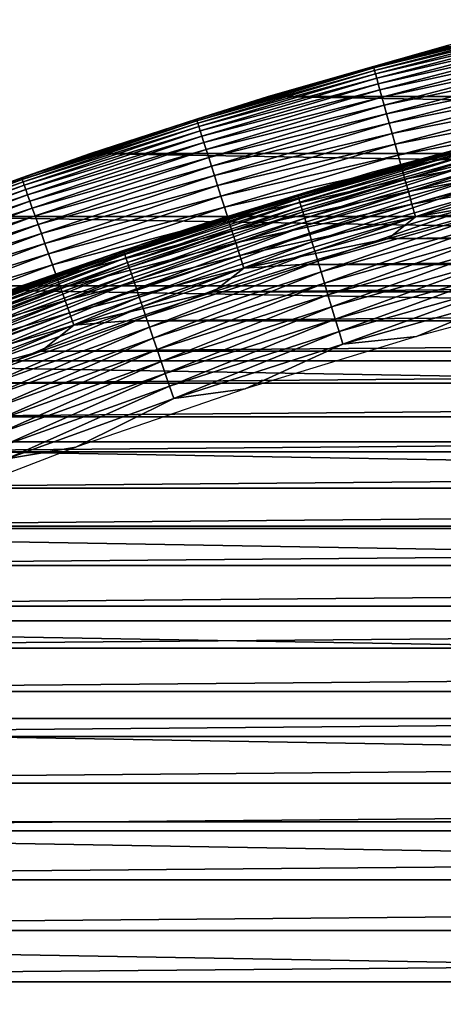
# Model space of a CAD drawing. Header units: millimetres. Extents: x -161 to 161, y -94 to 1149.
# Tile 533 of 656: x 64.36 to 66.85, y -32.49 to -26.71. Entities that reach past the tile are written whole.
import ezdxf

# ---------------------------------------------------------------- set-up
doc = ezdxf.new("R2010")
doc.units = ezdxf.units.MM
doc.header["$LTSCALE"] = 81.481481
for name, color, linetype in [('425', 7, 'CONTINUOUS'), ('426', 7, 'CONTINUOUS'), ('427', 7, 'CONTINUOUS'), ('429', 7, 'CONTINUOUS'), ('430', 7, 'CONTINUOUS')]:
    doc.layers.add(name, color=color, linetype=linetype)

msp = doc.modelspace()

# ---------------------------------------------------------------- linework, layer by layer
at = {"layer": '425', "linetype": 'CONTINUOUS'}
for points in [[(67.0416, -27.848, -46.2096), (66.5236, -27.9916, -46.2096), (82.9584, -27.848, -46.2096), (67.0416, -27.848, -46.2096)], [(82.9584, -27.848, -46.2096), (66.5236, -27.9916, -46.2096), (83.4764, -27.9916, -46.2096), (82.9584, -27.848, -46.2096)], [(66.5236, -27.9916, -46.2096), (66.0083, -28.1442, -46.2096), (83.4764, -27.9916, -46.2096), (66.5236, -27.9916, -46.2096)], [(83.4764, -27.9916, -46.2096), (66.0083, -28.1442, -46.2096), (83.9917, -28.1442, -46.2096), (83.4764, -27.9916, -46.2096)], [(66.0083, -28.1442, -46.2096), (65.4962, -28.3056, -46.2096), (83.9917, -28.1442, -46.2096), (66.0083, -28.1442, -46.2096)], [(83.9917, -28.1442, -46.2096), (65.4962, -28.3056, -46.2096), (84.5038, -28.3056, -46.2096), (83.9917, -28.1442, -46.2096)], [(65.4962, -28.3056, -46.2096), (64.9877, -28.4757, -46.2096), (84.5038, -28.3056, -46.2096), (65.4962, -28.3056, -46.2096)], [(84.5038, -28.3056, -46.2096), (64.9877, -28.4757, -46.2096), (85.0123, -28.4757, -46.2096), (84.5038, -28.3056, -46.2096)], [(64.9877, -28.4757, -46.2096), (64.4831, -28.6544, -46.2096), (85.0123, -28.4757, -46.2096), (64.9877, -28.4757, -46.2096)], [(85.0123, -28.4757, -46.2096), (64.4831, -28.6544, -46.2096), (85.517, -28.6544, -46.2096), (85.0123, -28.4757, -46.2096)], [(64.4831, -28.6544, -46.2096), (63.981, -28.8422, -46.2096), (85.517, -28.6544, -46.2096), (64.4831, -28.6544, -46.2096)], [(85.517, -28.6544, -46.2096), (63.981, -28.8422, -46.2096), (86.0191, -28.8422, -46.2096), (85.517, -28.6544, -46.2096)], [(63.981, -28.8422, -46.2096), (63.4815, -29.039, -46.2096), (86.0191, -28.8422, -46.2096), (63.981, -28.8422, -46.2096)], [(86.0191, -28.8422, -46.2096), (63.4815, -29.039, -46.2096), (86.5186, -29.0391, -46.2096), (86.0191, -28.8422, -46.2096)], [(63.4815, -29.039, -46.2096), (62.985, -29.2447, -46.2096), (86.5186, -29.0391, -46.2096), (63.4815, -29.039, -46.2096)], [(86.5186, -29.0391, -46.2096), (62.985, -29.2447, -46.2096), (87.015, -29.2447, -46.2096), (86.5186, -29.0391, -46.2096)], [(62.985, -29.2447, -46.2096), (62.4921, -29.4591, -46.2096), (87.015, -29.2447, -46.2096), (62.985, -29.2447, -46.2096)], [(87.015, -29.2447, -46.2096), (62.4921, -29.4591, -46.2096), (87.5079, -29.4591, -46.2096), (87.015, -29.2447, -46.2096)], [(62.4921, -29.4591, -46.2096), (62.0031, -29.6819, -46.2096), (87.5079, -29.4591, -46.2096), (62.4921, -29.4591, -46.2096)], [(87.5079, -29.4591, -46.2096), (62.0031, -29.6819, -46.2096), (87.9969, -29.6819, -46.2096), (87.5079, -29.4591, -46.2096)], [(62.0031, -29.6819, -46.2096), (61.5185, -29.9129, -46.2096), (87.9969, -29.6819, -46.2096), (62.0031, -29.6819, -46.2096)], [(87.9969, -29.6819, -46.2096), (61.5185, -29.9129, -46.2096), (88.4815, -29.913, -46.2096), (87.9969, -29.6819, -46.2096)], [(61.5185, -29.9129, -46.2096), (61.0388, -30.1521, -46.2096), (88.4815, -29.913, -46.2096), (61.5185, -29.9129, -46.2096)], [(88.4815, -29.913, -46.2096), (61.0388, -30.1521, -46.2096), (88.9612, -30.1521, -46.2096), (88.4815, -29.913, -46.2096)], [(61.0388, -30.1521, -46.2096), (60.5639, -30.3993, -46.2096), (88.9612, -30.1521, -46.2096), (61.0388, -30.1521, -46.2096)], [(88.9612, -30.1521, -46.2096), (60.5639, -30.3993, -46.2096), (89.4361, -30.3993, -46.2096), (88.9612, -30.1521, -46.2096)], [(60.5639, -30.3993, -46.2096), (60.0927, -30.6552, -46.2096), (89.4361, -30.3993, -46.2096), (60.5639, -30.3993, -46.2096)], [(89.4361, -30.3993, -46.2096), (60.0927, -30.6552, -46.2096), (89.9073, -30.6552, -46.2096), (89.4361, -30.3993, -46.2096)], [(60.0927, -30.6552, -46.2096), (59.6254, -30.9197, -46.2096), (89.9073, -30.6552, -46.2096), (60.0927, -30.6552, -46.2096)], [(89.9073, -30.6552, -46.2096), (59.6254, -30.9197, -46.2096), (90.3746, -30.9197, -46.2096), (89.9073, -30.6552, -46.2096)], [(59.6254, -30.9197, -46.2096), (59.1624, -31.1925, -46.2096), (90.3746, -30.9197, -46.2096), (59.6254, -30.9197, -46.2096)], [(90.3746, -30.9197, -46.2096), (59.1624, -31.1925, -46.2096), (90.8377, -31.1925, -46.2096), (90.3746, -30.9197, -46.2096)], [(59.1624, -31.1925, -46.2096), (58.704, -31.4734, -46.2096), (90.8377, -31.1925, -46.2096), (59.1624, -31.1925, -46.2096)], [(90.8377, -31.1925, -46.2096), (58.704, -31.4734, -46.2096), (91.296, -31.4734, -46.2096), (90.8377, -31.1925, -46.2096)], [(58.704, -31.4734, -46.2096), (58.2509, -31.762, -46.2096), (91.296, -31.4734, -46.2096), (58.704, -31.4734, -46.2096)], [(91.296, -31.4734, -46.2096), (58.2509, -31.762, -46.2096), (91.7491, -31.762, -46.2096), (91.296, -31.4734, -46.2096)], [(58.2509, -31.762, -46.2096), (57.8033, -32.0582, -46.2096), (91.7491, -31.762, -46.2096), (58.2509, -31.762, -46.2096)], [(91.7491, -31.762, -46.2096), (57.8033, -32.0582, -46.2096), (92.1967, -32.0582, -46.2096), (91.7491, -31.762, -46.2096)], [(57.8033, -32.0582, -46.2096), (57.3616, -32.3617, -46.2096), (92.1967, -32.0582, -46.2096), (57.8033, -32.0582, -46.2096)], [(92.1967, -32.0582, -46.2096), (57.3616, -32.3617, -46.2096), (92.6384, -32.3617, -46.2096), (92.1967, -32.0582, -46.2096)], [(57.3616, -32.3617, -46.2096), (56.9258, -32.6727, -46.2096), (92.6384, -32.3617, -46.2096), (57.3616, -32.3617, -46.2096)], [(92.6384, -32.3617, -46.2096), (56.9258, -32.6727, -46.2096), (93.0743, -32.6727, -46.2096), (92.6384, -32.3617, -46.2096)]]:
    msp.add_3dface(points, dxfattribs=at)
at = {"layer": '426', "linetype": 'CONTINUOUS'}
for points in [[(66.8705, -26.8585, -66.2096), (84.1838, -27.1572, -66.2096), (65.8162, -27.1572, -66.2096), (66.8705, -26.8585, -66.2096)], [(65.8162, -27.1572, -66.2096), (85.227, -27.4923, -66.2096), (64.773, -27.4923, -66.2096), (65.8162, -27.1572, -66.2096)], [(84.1838, -27.1572, -66.2096), (85.227, -27.4923, -66.2096), (65.8162, -27.1572, -66.2096), (84.1838, -27.1572, -66.2096)], [(64.773, -27.4923, -66.2096), (86.2591, -27.8634, -66.2096), (63.7409, -27.8634, -66.2096), (64.773, -27.4923, -66.2096)], [(85.227, -27.4923, -66.2096), (86.2591, -27.8634, -66.2096), (64.773, -27.4923, -66.2096), (85.227, -27.4923, -66.2096)], [(63.7409, -27.8634, -66.2096), (87.2765, -28.2695, -66.2096), (62.7235, -28.2695, -66.2096), (63.7409, -27.8634, -66.2096)], [(86.2591, -27.8634, -66.2096), (87.2765, -28.2695, -66.2096), (63.7409, -27.8634, -66.2096), (86.2591, -27.8634, -66.2096)], [(62.7235, -28.2695, -66.2096), (88.2797, -28.7107, -66.2096), (61.7203, -28.7107, -66.2096), (62.7235, -28.2695, -66.2096)], [(87.2765, -28.2695, -66.2096), (88.2797, -28.7107, -66.2096), (62.7235, -28.2695, -66.2096), (87.2765, -28.2695, -66.2096)], [(61.7203, -28.7107, -66.2096), (89.2679, -29.1865, -66.2096), (60.7321, -29.1865, -66.2096), (61.7203, -28.7107, -66.2096)], [(88.2797, -28.7107, -66.2096), (89.2679, -29.1865, -66.2096), (61.7203, -28.7107, -66.2096), (88.2797, -28.7107, -66.2096)], [(60.7321, -29.1865, -66.2096), (90.2377, -29.6955, -66.2096), (59.7623, -29.6955, -66.2096), (60.7321, -29.1865, -66.2096)], [(89.2679, -29.1865, -66.2096), (90.2377, -29.6955, -66.2096), (60.7321, -29.1865, -66.2096), (89.2679, -29.1865, -66.2096)], [(59.7623, -29.6955, -66.2096), (91.1902, -30.2382, -66.2096), (58.8098, -30.2382, -66.2096), (59.7623, -29.6955, -66.2096)], [(90.2377, -29.6955, -66.2096), (91.1902, -30.2382, -66.2096), (59.7623, -29.6955, -66.2096), (90.2377, -29.6955, -66.2096)], [(58.8098, -30.2382, -66.2096), (92.1238, -30.8136, -66.2096), (57.8762, -30.8136, -66.2096), (58.8098, -30.2382, -66.2096)], [(91.1902, -30.2382, -66.2096), (92.1238, -30.8136, -66.2096), (58.8098, -30.2382, -66.2096), (91.1902, -30.2382, -66.2096)], [(57.8762, -30.8136, -66.2096), (93.0357, -31.42, -66.2096), (56.9643, -31.42, -66.2096), (57.8762, -30.8136, -66.2096)], [(92.1238, -30.8136, -66.2096), (93.0357, -31.42, -66.2096), (57.8762, -30.8136, -66.2096), (92.1238, -30.8136, -66.2096)], [(56.9643, -31.42, -66.2096), (93.9272, -32.0584, -66.2096), (56.0728, -32.0584, -66.2096), (56.9643, -31.42, -66.2096)], [(93.0357, -31.42, -66.2096), (93.9272, -32.0584, -66.2096), (56.9643, -31.42, -66.2096), (93.0357, -31.42, -66.2096)], [(56.0728, -32.0584, -66.2096), (94.7961, -32.7271, -66.2096), (55.2039, -32.7271, -66.2096), (56.0728, -32.0584, -66.2096)], [(93.9272, -32.0584, -66.2096), (94.7961, -32.7271, -66.2096), (56.0728, -32.0584, -66.2096), (93.9272, -32.0584, -66.2096)]]:
    msp.add_3dface(points, dxfattribs=at)
at = {"layer": '427', "linetype": 'CONTINUOUS'}
for points in [[(66.8705, -26.8585, -66.2096), (65.8162, -27.1572, -66.2096), (66.8708, -26.8583, -47.2096), (66.8705, -26.8585, -66.2096)], [(66.8708, -26.8583, -47.2096), (65.8162, -27.1572, -66.2096), (65.8162, -27.1572, -47.2096), (66.8708, -26.8583, -47.2096)], [(65.8162, -27.1572, -47.2096), (64.773, -27.4923, -66.2096), (64.7727, -27.4923, -47.2096), (65.8162, -27.1572, -47.2096)], [(65.8162, -27.1572, -66.2096), (64.773, -27.4923, -66.2096), (65.8162, -27.1572, -47.2096), (65.8162, -27.1572, -66.2096)], [(64.773, -27.4923, -66.2096), (63.7409, -27.8634, -66.2096), (64.7727, -27.4923, -47.2096), (64.773, -27.4923, -66.2096)], [(64.7727, -27.4923, -47.2096), (63.7409, -27.8634, -66.2096), (63.7413, -27.8632, -47.2096), (64.7727, -27.4923, -47.2096)]]:
    msp.add_3dface(points, dxfattribs=at)
at = {"layer": '429', "linetype": 'CONTINUOUS'}
for points in [[(66.8708, -26.8583, -47.2096), (66.4348, -26.9802, -47.1325), (67.4834, -26.7056, -47.1325), (66.8708, -26.8583, -47.2096)], [(66.4348, -26.9802, -47.1325), (67.4856, -26.7145, -47.0544), (67.4834, -26.7056, -47.1325), (66.4348, -26.9802, -47.1325)], [(66.4372, -26.989, -47.0544), (67.4856, -26.7145, -47.0544), (66.4348, -26.9802, -47.1325), (66.4372, -26.989, -47.0544)], [(66.4372, -26.989, -47.0544), (67.4892, -26.7293, -46.9773), (67.4856, -26.7145, -47.0544), (66.4372, -26.989, -47.0544)], [(66.4413, -27.0037, -46.9773), (67.4892, -26.7293, -46.9773), (66.4372, -26.989, -47.0544), (66.4413, -27.0037, -46.9773)], [(66.4413, -27.0037, -46.9773), (67.4942, -26.7499, -46.9017), (67.4892, -26.7293, -46.9773), (66.4413, -27.0037, -46.9773)], [(66.4471, -27.0242, -46.9017), (67.4942, -26.7499, -46.9017), (66.4413, -27.0037, -46.9773), (66.4471, -27.0242, -46.9017)], [(66.4471, -27.0242, -46.9017), (67.5007, -26.7763, -46.8279), (67.4942, -26.7499, -46.9017), (66.4471, -27.0242, -46.9017)], [(66.4544, -27.0503, -46.8279), (67.5007, -26.7763, -46.8279), (66.4471, -27.0242, -46.9017), (66.4544, -27.0503, -46.8279)], [(66.4544, -27.0503, -46.8279), (67.5084, -26.8082, -46.7565), (67.5007, -26.7763, -46.8279), (66.4544, -27.0503, -46.8279)], [(66.4632, -27.0819, -46.7565), (67.5084, -26.8082, -46.7565), (66.4544, -27.0503, -46.8279), (66.4632, -27.0819, -46.7565)], [(66.4632, -27.0819, -46.7565), (67.5175, -26.8454, -46.6879), (67.5084, -26.8082, -46.7565), (66.4632, -27.0819, -46.7565)], [(66.4736, -27.1188, -46.6879), (67.5175, -26.8454, -46.6879), (66.4632, -27.0819, -46.7565), (66.4736, -27.1188, -46.6879)], [(66.4736, -27.1188, -46.6879), (67.5278, -26.8878, -46.6225), (67.5175, -26.8454, -46.6879), (66.4736, -27.1188, -46.6879)], [(66.8708, -26.8583, -47.2096), (65.8162, -27.1572, -47.2096), (66.4348, -26.9802, -47.1325), (66.8708, -26.8583, -47.2096)], [(66.4853, -27.1608, -46.6225), (67.5278, -26.8878, -46.6225), (66.4736, -27.1188, -46.6879), (66.4853, -27.1608, -46.6225)], [(66.4853, -27.1608, -46.6225), (67.5393, -26.935, -46.5607), (67.5278, -26.8878, -46.6225), (66.4853, -27.1608, -46.6225)], [(66.4985, -27.2076, -46.5607), (67.5393, -26.935, -46.5607), (66.4853, -27.1608, -46.6225), (66.4985, -27.2076, -46.5607)], [(66.4985, -27.2076, -46.5607), (67.552, -26.9868, -46.5029), (67.5393, -26.935, -46.5607), (66.4985, -27.2076, -46.5607)], [(65.8162, -27.1572, -47.2096), (65.3961, -27.2905, -47.1325), (66.4348, -26.9802, -47.1325), (65.8162, -27.1572, -47.2096)], [(65.3961, -27.2905, -47.1325), (66.4372, -26.989, -47.0544), (66.4348, -26.9802, -47.1325), (65.3961, -27.2905, -47.1325)], [(65.3988, -27.2992, -47.0544), (66.4372, -26.989, -47.0544), (65.3961, -27.2905, -47.1325), (65.3988, -27.2992, -47.0544)], [(65.3988, -27.2992, -47.0544), (66.4413, -27.0037, -46.9773), (66.4372, -26.989, -47.0544), (65.3988, -27.2992, -47.0544)], [(65.4034, -27.3137, -46.9773), (66.4413, -27.0037, -46.9773), (65.3988, -27.2992, -47.0544), (65.4034, -27.3137, -46.9773)], [(65.4034, -27.3137, -46.9773), (66.4471, -27.0242, -46.9017), (66.4413, -27.0037, -46.9773), (65.4034, -27.3137, -46.9773)], [(65.4099, -27.334, -46.9017), (66.4471, -27.0242, -46.9017), (65.4034, -27.3137, -46.9773), (65.4099, -27.334, -46.9017)], [(65.4099, -27.334, -46.9017), (66.4544, -27.0503, -46.8279), (66.4471, -27.0242, -46.9017), (65.4099, -27.334, -46.9017)], [(66.5128, -27.2589, -46.5029), (67.552, -26.9868, -46.5029), (66.4985, -27.2076, -46.5607), (66.5128, -27.2589, -46.5029)], [(66.5128, -27.2589, -46.5029), (67.5656, -27.0429, -46.4496), (67.552, -26.9868, -46.5029), (66.5128, -27.2589, -46.5029)], [(65.4181, -27.3598, -46.8279), (66.4544, -27.0503, -46.8279), (65.4099, -27.334, -46.9017), (65.4181, -27.3598, -46.8279)], [(65.4181, -27.3598, -46.8279), (66.4632, -27.0819, -46.7565), (66.4544, -27.0503, -46.8279), (65.4181, -27.3598, -46.8279)], [(65.428, -27.3911, -46.7565), (66.4632, -27.0819, -46.7565), (65.4181, -27.3598, -46.8279), (65.428, -27.3911, -46.7565)], [(65.428, -27.3911, -46.7565), (66.4736, -27.1188, -46.6879), (66.4632, -27.0819, -46.7565), (65.428, -27.3911, -46.7565)], [(66.5284, -27.3145, -46.4496), (67.5656, -27.0429, -46.4496), (66.5128, -27.2589, -46.5029), (66.5284, -27.3145, -46.4496)], [(66.5284, -27.3145, -46.4496), (67.5802, -27.1028, -46.4009), (67.5656, -27.0429, -46.4496), (66.5284, -27.3145, -46.4496)], [(65.4396, -27.4276, -46.6879), (66.4736, -27.1188, -46.6879), (65.428, -27.3911, -46.7565), (65.4396, -27.4276, -46.6879)], [(65.4396, -27.4276, -46.6879), (66.4853, -27.1608, -46.6225), (66.4736, -27.1188, -46.6879), (65.4396, -27.4276, -46.6879)], [(66.545, -27.3739, -46.4009), (67.5802, -27.1028, -46.4009), (66.5284, -27.3145, -46.4496), (66.545, -27.3739, -46.4009)], [(66.545, -27.3739, -46.4009), (67.5957, -27.1663, -46.3572), (67.5802, -27.1028, -46.4009), (66.545, -27.3739, -46.4009)], [(65.8162, -27.1572, -47.2096), (64.7727, -27.4923, -47.2096), (65.3961, -27.2905, -47.1325), (65.8162, -27.1572, -47.2096)], [(65.4528, -27.4692, -46.6225), (66.4853, -27.1608, -46.6225), (65.4396, -27.4276, -46.6879), (65.4528, -27.4692, -46.6225)], [(65.4528, -27.4692, -46.6225), (66.4985, -27.2076, -46.5607), (66.4853, -27.1608, -46.6225), (65.4528, -27.4692, -46.6225)], [(66.5627, -27.4368, -46.3572), (67.5957, -27.1663, -46.3572), (66.545, -27.3739, -46.4009), (66.5627, -27.4368, -46.3572)], [(66.5627, -27.4368, -46.3572), (67.6119, -27.2329, -46.3187), (67.5957, -27.1663, -46.3572), (66.5627, -27.4368, -46.3572)], [(65.4675, -27.5155, -46.5607), (66.4985, -27.2076, -46.5607), (65.4528, -27.4692, -46.6225), (65.4675, -27.5155, -46.5607)], [(65.4675, -27.5155, -46.5607), (66.5128, -27.2589, -46.5029), (66.4985, -27.2076, -46.5607), (65.4675, -27.5155, -46.5607)], [(66.5812, -27.5028, -46.3187), (67.6119, -27.2329, -46.3187), (66.5627, -27.4368, -46.3572), (66.5812, -27.5028, -46.3187)], [(66.5812, -27.5028, -46.3187), (67.6288, -27.3022, -46.2858), (67.6119, -27.2329, -46.3187), (66.5812, -27.5028, -46.3187)], [(64.7727, -27.4923, -47.2096), (64.3686, -27.636, -47.1325), (65.3961, -27.2905, -47.1325), (64.7727, -27.4923, -47.2096)], [(64.3686, -27.636, -47.1325), (65.3988, -27.2992, -47.0544), (65.3961, -27.2905, -47.1325), (64.3686, -27.636, -47.1325)], [(64.3716, -27.6446, -47.0544), (65.3988, -27.2992, -47.0544), (64.3686, -27.636, -47.1325), (64.3716, -27.6446, -47.0544)], [(64.3716, -27.6446, -47.0544), (65.4034, -27.3137, -46.9773), (65.3988, -27.2992, -47.0544), (64.3716, -27.6446, -47.0544)], [(64.3767, -27.659, -46.9773), (65.4034, -27.3137, -46.9773), (64.3716, -27.6446, -47.0544), (64.3767, -27.659, -46.9773)], [(64.3767, -27.659, -46.9773), (65.4099, -27.334, -46.9017), (65.4034, -27.3137, -46.9773), (64.3767, -27.659, -46.9773)], [(65.4836, -27.5663, -46.5029), (66.5128, -27.2589, -46.5029), (65.4675, -27.5155, -46.5607), (65.4836, -27.5663, -46.5029)], [(65.4836, -27.5663, -46.5029), (66.5284, -27.3145, -46.4496), (66.5128, -27.2589, -46.5029), (65.4836, -27.5663, -46.5029)], [(65.5011, -27.6213, -46.4496), (66.5284, -27.3145, -46.4496), (65.4836, -27.5663, -46.5029), (65.5011, -27.6213, -46.4496)], [(65.5011, -27.6213, -46.4496), (66.545, -27.3739, -46.4009), (66.5284, -27.3145, -46.4496), (65.5011, -27.6213, -46.4496)], [(66.6004, -27.5715, -46.2858), (67.6288, -27.3022, -46.2858), (66.5812, -27.5028, -46.3187), (66.6004, -27.5715, -46.2858)], [(66.6004, -27.5715, -46.2858), (67.6463, -27.3739, -46.2586), (67.6288, -27.3022, -46.2858), (66.6004, -27.5715, -46.2858)], [(64.3838, -27.679, -46.9017), (65.4099, -27.334, -46.9017), (64.3767, -27.659, -46.9773), (64.3838, -27.679, -46.9017)], [(64.3838, -27.679, -46.9017), (65.4181, -27.3598, -46.8279), (65.4099, -27.334, -46.9017), (64.3838, -27.679, -46.9017)], [(64.3929, -27.7045, -46.8279), (65.4181, -27.3598, -46.8279), (64.3838, -27.679, -46.9017), (64.3929, -27.7045, -46.8279)], [(64.3929, -27.7045, -46.8279), (65.428, -27.3911, -46.7565), (65.4181, -27.3598, -46.8279), (64.3929, -27.7045, -46.8279)], [(65.5197, -27.6801, -46.4009), (66.545, -27.3739, -46.4009), (65.5011, -27.6213, -46.4496), (65.5197, -27.6801, -46.4009)], [(65.5197, -27.6801, -46.4009), (66.5627, -27.4368, -46.3572), (66.545, -27.3739, -46.4009), (65.5197, -27.6801, -46.4009)], [(66.6203, -27.6425, -46.2586), (67.6463, -27.3739, -46.2586), (66.6004, -27.5715, -46.2858), (66.6203, -27.6425, -46.2586)], [(66.6203, -27.6425, -46.2586), (67.6642, -27.4474, -46.2372), (67.6463, -27.3739, -46.2586), (66.6203, -27.6425, -46.2586)], [(64.4039, -27.7355, -46.7565), (65.428, -27.3911, -46.7565), (64.3929, -27.7045, -46.8279), (64.4039, -27.7355, -46.7565)], [(64.4039, -27.7355, -46.7565), (65.4396, -27.4276, -46.6879), (65.428, -27.3911, -46.7565), (64.4039, -27.7355, -46.7565)], [(64.4168, -27.7716, -46.6879), (65.4396, -27.4276, -46.6879), (64.4039, -27.7355, -46.7565), (64.4168, -27.7716, -46.6879)], [(64.4168, -27.7716, -46.6879), (65.4528, -27.4692, -46.6225), (65.4396, -27.4276, -46.6879), (64.4168, -27.7716, -46.6879)], [(64.4314, -27.8127, -46.6225), (65.4528, -27.4692, -46.6225), (64.4168, -27.7716, -46.6879), (64.4314, -27.8127, -46.6225)], [(64.4314, -27.8127, -46.6225), (65.4675, -27.5155, -46.5607), (65.4528, -27.4692, -46.6225), (64.4314, -27.8127, -46.6225)], [(65.5395, -27.7424, -46.3572), (66.5627, -27.4368, -46.3572), (65.5197, -27.6801, -46.4009), (65.5395, -27.7424, -46.3572)], [(65.5395, -27.7424, -46.3572), (66.5812, -27.5028, -46.3187), (66.5627, -27.4368, -46.3572), (65.5395, -27.7424, -46.3572)], [(66.6407, -27.7154, -46.2372), (67.6642, -27.4474, -46.2372), (66.6203, -27.6425, -46.2586), (66.6407, -27.7154, -46.2372)], [(66.6407, -27.7154, -46.2372), (67.6824, -27.5223, -46.2219), (67.6642, -27.4474, -46.2372), (66.6407, -27.7154, -46.2372)], [(64.7727, -27.4923, -47.2096), (63.7413, -27.8632, -47.2096), (64.3686, -27.636, -47.1325), (64.7727, -27.4923, -47.2096)], [(64.4476, -27.8585, -46.5607), (65.4675, -27.5155, -46.5607), (64.4314, -27.8127, -46.6225), (64.4476, -27.8585, -46.5607)], [(64.4476, -27.8585, -46.5607), (65.4836, -27.5663, -46.5029), (65.4675, -27.5155, -46.5607), (64.4476, -27.8585, -46.5607)], [(65.5602, -27.8077, -46.3187), (66.5812, -27.5028, -46.3187), (65.5395, -27.7424, -46.3572), (65.5602, -27.8077, -46.3187)], [(65.5602, -27.8077, -46.3187), (66.6004, -27.5715, -46.2858), (66.5812, -27.5028, -46.3187), (65.5602, -27.8077, -46.3187)], [(66.6615, -27.7896, -46.2219), (67.6824, -27.5223, -46.2219), (66.6407, -27.7154, -46.2372), (66.6615, -27.7896, -46.2219)], [(66.6615, -27.7896, -46.2219), (67.7009, -27.5981, -46.2126), (67.6824, -27.5223, -46.2219), (66.6615, -27.7896, -46.2219)], [(64.4655, -27.9087, -46.5029), (65.4836, -27.5663, -46.5029), (64.4476, -27.8585, -46.5607), (64.4655, -27.9087, -46.5029)], [(64.4655, -27.9087, -46.5029), (65.5011, -27.6213, -46.4496), (65.4836, -27.5663, -46.5029), (64.4655, -27.9087, -46.5029)], [(65.5818, -27.8758, -46.2858), (66.6004, -27.5715, -46.2858), (65.5602, -27.8077, -46.3187), (65.5818, -27.8758, -46.2858)], [(65.5818, -27.8758, -46.2858), (66.6203, -27.6425, -46.2586), (66.6004, -27.5715, -46.2858), (65.5818, -27.8758, -46.2858)], [(66.6826, -27.8647, -46.2126), (67.7009, -27.5981, -46.2126), (66.6615, -27.7896, -46.2219), (66.6826, -27.8647, -46.2126)], [(66.6826, -27.8647, -46.2126), (67.5618, -27.7134, -46.2096), (67.7009, -27.5981, -46.2126), (66.6826, -27.8647, -46.2126)], [(63.7413, -27.8632, -47.2096), (63.3535, -28.0164, -47.1325), (64.3686, -27.636, -47.1325), (63.7413, -27.8632, -47.2096)], [(63.3535, -28.0164, -47.1325), (64.3716, -27.6446, -47.0544), (64.3686, -27.636, -47.1325), (63.3535, -28.0164, -47.1325)], [(63.3568, -28.0249, -47.0544), (64.3716, -27.6446, -47.0544), (63.3535, -28.0164, -47.1325), (63.3568, -28.0249, -47.0544)], [(63.3568, -28.0249, -47.0544), (64.3767, -27.659, -46.9773), (64.3716, -27.6446, -47.0544), (63.3568, -28.0249, -47.0544)], [(63.3624, -28.0391, -46.9773), (64.3767, -27.659, -46.9773), (63.3568, -28.0249, -47.0544), (63.3624, -28.0391, -46.9773)], [(63.3624, -28.0391, -46.9773), (64.3838, -27.679, -46.9017), (64.3767, -27.659, -46.9773), (63.3624, -28.0391, -46.9773)], [(64.4848, -27.9631, -46.4496), (65.5011, -27.6213, -46.4496), (64.4655, -27.9087, -46.5029), (64.4848, -27.9631, -46.4496)], [(64.4848, -27.9631, -46.4496), (65.5197, -27.6801, -46.4009), (65.5011, -27.6213, -46.4496), (64.4848, -27.9631, -46.4496)], [(65.6041, -27.946, -46.2586), (66.6203, -27.6425, -46.2586), (65.5818, -27.8758, -46.2858), (65.6041, -27.946, -46.2586)], [(65.6041, -27.946, -46.2586), (66.6407, -27.7154, -46.2372), (66.6203, -27.6425, -46.2586), (65.6041, -27.946, -46.2586)], [(63.3702, -28.0589, -46.9017), (64.3838, -27.679, -46.9017), (63.3624, -28.0391, -46.9773), (63.3702, -28.0589, -46.9017)], [(63.3702, -28.0589, -46.9017), (64.3929, -27.7045, -46.8279), (64.3838, -27.679, -46.9017), (63.3702, -28.0589, -46.9017)], [(63.3801, -28.0841, -46.8279), (64.3929, -27.7045, -46.8279), (63.3702, -28.0589, -46.9017), (63.3801, -28.0841, -46.8279)], [(63.3801, -28.0841, -46.8279), (64.4039, -27.7355, -46.7565), (64.3929, -27.7045, -46.8279), (63.3801, -28.0841, -46.8279)], [(64.5055, -28.0212, -46.4009), (65.5197, -27.6801, -46.4009), (64.4848, -27.9631, -46.4496), (64.5055, -28.0212, -46.4009)], [(64.5055, -28.0212, -46.4009), (65.5395, -27.7424, -46.3572), (65.5197, -27.6801, -46.4009), (64.5055, -28.0212, -46.4009)], [(65.627, -28.0181, -46.2372), (66.6407, -27.7154, -46.2372), (65.6041, -27.946, -46.2586), (65.627, -28.0181, -46.2372)], [(65.627, -28.0181, -46.2372), (66.6615, -27.7896, -46.2219), (66.6407, -27.7154, -46.2372), (65.627, -28.0181, -46.2372)], [(67.0416, -27.848, -46.2096), (67.5618, -27.7134, -46.2096), (66.6826, -27.8647, -46.2126), (67.0416, -27.848, -46.2096)], [(63.3922, -28.1146, -46.7565), (64.4039, -27.7355, -46.7565), (63.3801, -28.0841, -46.8279), (63.3922, -28.1146, -46.7565)], [(63.3922, -28.1146, -46.7565), (64.4168, -27.7716, -46.6879), (64.4039, -27.7355, -46.7565), (63.3922, -28.1146, -46.7565)], [(63.4063, -28.1503, -46.6879), (64.4168, -27.7716, -46.6879), (63.3922, -28.1146, -46.7565), (63.4063, -28.1503, -46.6879)], [(63.4063, -28.1503, -46.6879), (64.4314, -27.8127, -46.6225), (64.4168, -27.7716, -46.6879), (63.4063, -28.1503, -46.6879)], [(64.5273, -28.0828, -46.3572), (65.5395, -27.7424, -46.3572), (64.5055, -28.0212, -46.4009), (64.5273, -28.0828, -46.3572)], [(64.5273, -28.0828, -46.3572), (65.5602, -27.8077, -46.3187), (65.5395, -27.7424, -46.3572), (64.5273, -28.0828, -46.3572)], [(63.4223, -28.1909, -46.6225), (64.4314, -27.8127, -46.6225), (63.4063, -28.1503, -46.6879), (63.4223, -28.1909, -46.6225)], [(63.4223, -28.1909, -46.6225), (64.4476, -27.8585, -46.5607), (64.4314, -27.8127, -46.6225), (63.4223, -28.1909, -46.6225)], [(64.5503, -28.1474, -46.3187), (65.5602, -27.8077, -46.3187), (64.5273, -28.0828, -46.3572), (64.5503, -28.1474, -46.3187)], [(64.5503, -28.1474, -46.3187), (65.5818, -27.8758, -46.2858), (65.5602, -27.8077, -46.3187), (64.5503, -28.1474, -46.3187)], [(65.6503, -28.0916, -46.2219), (66.6615, -27.7896, -46.2219), (65.627, -28.0181, -46.2372), (65.6503, -28.0916, -46.2219)], [(65.6503, -28.0916, -46.2219), (66.6826, -27.8647, -46.2126), (66.6615, -27.7896, -46.2219), (65.6503, -28.0916, -46.2219)], [(63.4401, -28.2361, -46.5607), (64.4476, -27.8585, -46.5607), (63.4223, -28.1909, -46.6225), (63.4401, -28.2361, -46.5607)], [(63.4401, -28.2361, -46.5607), (64.4655, -27.9087, -46.5029), (64.4476, -27.8585, -46.5607), (63.4401, -28.2361, -46.5607)], [(64.5742, -28.2146, -46.2858), (65.5818, -27.8758, -46.2858), (64.5503, -28.1474, -46.3187), (64.5742, -28.2146, -46.2858)], [(64.5742, -28.2146, -46.2858), (65.6041, -27.946, -46.2586), (65.5818, -27.8758, -46.2858), (64.5742, -28.2146, -46.2858)], [(65.6739, -28.166, -46.2126), (66.6826, -27.8647, -46.2126), (65.6503, -28.0916, -46.2219), (65.6739, -28.166, -46.2126)], [(65.6739, -28.166, -46.2126), (66.5236, -27.9916, -46.2096), (66.6826, -27.8647, -46.2126), (65.6739, -28.166, -46.2126)], [(66.5236, -27.9916, -46.2096), (67.0416, -27.848, -46.2096), (66.6826, -27.8647, -46.2126), (66.5236, -27.9916, -46.2096)], [(63.4596, -28.2857, -46.5029), (64.4655, -27.9087, -46.5029), (63.4401, -28.2361, -46.5607), (63.4596, -28.2857, -46.5029)], [(63.4596, -28.2857, -46.5029), (64.4848, -27.9631, -46.4496), (64.4655, -27.9087, -46.5029), (63.4596, -28.2857, -46.5029)], [(64.5989, -28.2841, -46.2586), (65.6041, -27.946, -46.2586), (64.5742, -28.2146, -46.2858), (64.5989, -28.2841, -46.2586)], [(64.5989, -28.2841, -46.2586), (65.627, -28.0181, -46.2372), (65.6041, -27.946, -46.2586), (64.5989, -28.2841, -46.2586)], [(63.4808, -28.3393, -46.4496), (64.4848, -27.9631, -46.4496), (63.4596, -28.2857, -46.5029), (63.4808, -28.3393, -46.4496)], [(63.4808, -28.3393, -46.4496), (64.5055, -28.0212, -46.4009), (64.4848, -27.9631, -46.4496), (63.4808, -28.3393, -46.4496)], [(66.0083, -28.1442, -46.2096), (66.5236, -27.9916, -46.2096), (65.6739, -28.166, -46.2126), (66.0083, -28.1442, -46.2096)], [(63.5034, -28.3967, -46.4009), (64.5055, -28.0212, -46.4009), (63.4808, -28.3393, -46.4496), (63.5034, -28.3967, -46.4009)], [(63.5034, -28.3967, -46.4009), (64.5273, -28.0828, -46.3572), (64.5055, -28.0212, -46.4009), (63.5034, -28.3967, -46.4009)], [(64.6242, -28.3554, -46.2372), (65.627, -28.0181, -46.2372), (64.5989, -28.2841, -46.2586), (64.6242, -28.3554, -46.2372)], [(64.6242, -28.3554, -46.2372), (65.6503, -28.0916, -46.2219), (65.627, -28.0181, -46.2372), (64.6242, -28.3554, -46.2372)], [(63.5274, -28.4575, -46.3572), (64.5273, -28.0828, -46.3572), (63.5034, -28.3967, -46.4009), (63.5274, -28.4575, -46.3572)], [(63.5274, -28.4575, -46.3572), (64.5503, -28.1474, -46.3187), (64.5273, -28.0828, -46.3572), (63.5274, -28.4575, -46.3572)], [(64.65, -28.428, -46.2219), (65.6503, -28.0916, -46.2219), (64.6242, -28.3554, -46.2372), (64.65, -28.428, -46.2219)], [(64.65, -28.428, -46.2219), (65.6739, -28.166, -46.2126), (65.6503, -28.0916, -46.2219), (64.65, -28.428, -46.2219)], [(63.5526, -28.5213, -46.3187), (64.5503, -28.1474, -46.3187), (63.5274, -28.4575, -46.3572), (63.5526, -28.5213, -46.3187)], [(63.5526, -28.5213, -46.3187), (64.5742, -28.2146, -46.2858), (64.5503, -28.1474, -46.3187), (63.5526, -28.5213, -46.3187)], [(64.6762, -28.5015, -46.2126), (65.6739, -28.166, -46.2126), (64.65, -28.428, -46.2219), (64.6762, -28.5015, -46.2126)], [(64.6762, -28.5015, -46.2126), (65.4962, -28.3056, -46.2096), (65.6739, -28.166, -46.2126), (64.6762, -28.5015, -46.2126)], [(65.4962, -28.3056, -46.2096), (66.0083, -28.1442, -46.2096), (65.6739, -28.166, -46.2126), (65.4962, -28.3056, -46.2096)], [(63.5787, -28.5877, -46.2858), (64.5742, -28.2146, -46.2858), (63.5526, -28.5213, -46.3187), (63.5787, -28.5877, -46.2858)], [(63.5787, -28.5877, -46.2858), (64.5989, -28.2841, -46.2586), (64.5742, -28.2146, -46.2858), (63.5787, -28.5877, -46.2858)], [(63.6058, -28.6563, -46.2586), (64.5989, -28.2841, -46.2586), (63.5787, -28.5877, -46.2858), (63.6058, -28.6563, -46.2586)], [(63.6058, -28.6563, -46.2586), (64.6242, -28.3554, -46.2372), (64.5989, -28.2841, -46.2586), (63.6058, -28.6563, -46.2586)], [(63.6335, -28.7266, -46.2372), (64.6242, -28.3554, -46.2372), (63.6058, -28.6563, -46.2586), (63.6335, -28.7266, -46.2372)], [(63.6335, -28.7266, -46.2372), (64.65, -28.428, -46.2219), (64.6242, -28.3554, -46.2372), (63.6335, -28.7266, -46.2372)], [(64.9877, -28.4757, -46.2096), (65.4962, -28.3056, -46.2096), (64.6762, -28.5015, -46.2126), (64.9877, -28.4757, -46.2096)], [(63.6618, -28.7983, -46.2219), (64.65, -28.428, -46.2219), (63.6335, -28.7266, -46.2372), (63.6618, -28.7983, -46.2219)], [(63.6618, -28.7983, -46.2219), (64.6762, -28.5015, -46.2126), (64.65, -28.428, -46.2219), (63.6618, -28.7983, -46.2219)], [(63.6904, -28.8709, -46.2126), (64.6762, -28.5015, -46.2126), (63.6618, -28.7983, -46.2219), (63.6904, -28.8709, -46.2126)], [(63.6904, -28.8709, -46.2126), (64.4831, -28.6544, -46.2096), (64.6762, -28.5015, -46.2126), (63.6904, -28.8709, -46.2126)], [(64.4831, -28.6544, -46.2096), (64.9877, -28.4757, -46.2096), (64.6762, -28.5015, -46.2126), (64.4831, -28.6544, -46.2096)], [(63.981, -28.8422, -46.2096), (64.4831, -28.6544, -46.2096), (63.6904, -28.8709, -46.2126), (63.981, -28.8422, -46.2096)]]:
    msp.add_3dface(points, dxfattribs=at)
at = {"layer": '430', "color": 7, "linetype": 'CONTINUOUS', "true_color": 0xaaaaaa}
for points in [[(67.4641, -27.3253, -47.8096), (67.0251, -27.4412, -47.7325), (66.4139, -27.6067, -47.8096), (67.4641, -27.3253, -47.8096)], [(67.0251, -27.4412, -47.7325), (65.9907, -27.7344, -47.7325), (66.4139, -27.6067, -47.8096), (67.0251, -27.4412, -47.7325)], [(65.9907, -27.7344, -47.7325), (67.0251, -27.4412, -47.7325), (65.9933, -27.7432, -47.6544), (65.9907, -27.7344, -47.7325)], [(65.9933, -27.7432, -47.6544), (67.0251, -27.4412, -47.7325), (67.0275, -27.45, -47.6544), (65.9933, -27.7432, -47.6544)], [(65.9933, -27.7432, -47.6544), (67.0275, -27.45, -47.6544), (65.9977, -27.7577, -47.5773), (65.9933, -27.7432, -47.6544)], [(65.9977, -27.7577, -47.5773), (67.0275, -27.45, -47.6544), (67.0314, -27.4648, -47.5773), (65.9977, -27.7577, -47.5773)], [(65.9977, -27.7577, -47.5773), (67.0314, -27.4648, -47.5773), (66.0038, -27.7781, -47.5017), (65.9977, -27.7577, -47.5773)], [(66.0038, -27.7781, -47.5017), (67.0314, -27.4648, -47.5773), (67.0368, -27.4853, -47.5017), (66.0038, -27.7781, -47.5017)], [(66.0038, -27.7781, -47.5017), (67.0368, -27.4853, -47.5017), (66.0117, -27.804, -47.4279), (66.0038, -27.7781, -47.5017)], [(66.0117, -27.804, -47.4279), (67.0368, -27.4853, -47.5017), (67.0438, -27.5115, -47.4279), (66.0117, -27.804, -47.4279)], [(66.0117, -27.804, -47.4279), (67.0438, -27.5115, -47.4279), (66.0212, -27.8355, -47.3565), (66.0117, -27.804, -47.4279)], [(66.0212, -27.8355, -47.3565), (67.0438, -27.5115, -47.4279), (67.0522, -27.5433, -47.3565), (66.0212, -27.8355, -47.3565)], [(66.0212, -27.8355, -47.3565), (67.0522, -27.5433, -47.3565), (66.0323, -27.8722, -47.2879), (66.0212, -27.8355, -47.3565)], [(66.0323, -27.8722, -47.2879), (67.0522, -27.5433, -47.3565), (67.062, -27.5803, -47.2879), (66.0323, -27.8722, -47.2879)], [(66.0323, -27.8722, -47.2879), (67.062, -27.5803, -47.2879), (66.0449, -27.9139, -47.2225), (66.0323, -27.8722, -47.2879)], [(66.0449, -27.9139, -47.2225), (67.062, -27.5803, -47.2879), (67.0732, -27.6225, -47.2225), (66.0449, -27.9139, -47.2225)], [(66.4139, -27.6067, -47.8096), (65.9907, -27.7344, -47.7325), (65.3741, -27.9246, -47.8096), (66.4139, -27.6067, -47.8096)], [(66.0449, -27.9139, -47.2225), (67.0732, -27.6225, -47.2225), (66.059, -27.9604, -47.1607), (66.0449, -27.9139, -47.2225)], [(66.059, -27.9604, -47.1607), (67.0732, -27.6225, -47.2225), (67.0856, -27.6695, -47.1607), (66.059, -27.9604, -47.1607)], [(66.059, -27.9604, -47.1607), (67.0856, -27.6695, -47.1607), (66.0744, -28.0115, -47.1029), (66.059, -27.9604, -47.1607)], [(66.0744, -28.0115, -47.1029), (67.0856, -27.6695, -47.1607), (67.0992, -27.721, -47.1029), (66.0744, -28.0115, -47.1029)], [(66.0744, -28.0115, -47.1029), (67.0992, -27.721, -47.1029), (66.0911, -28.0667, -47.0496), (66.0744, -28.0115, -47.1029)], [(66.0911, -28.0667, -47.0496), (67.0992, -27.721, -47.1029), (67.114, -27.7767, -47.0496), (66.0911, -28.0667, -47.0496)], [(65.9907, -27.7344, -47.7325), (64.9669, -28.0631, -47.7325), (65.3741, -27.9246, -47.8096), (65.9907, -27.7344, -47.7325)], [(64.9669, -28.0631, -47.7325), (65.9907, -27.7344, -47.7325), (64.9698, -28.0718, -47.6544), (64.9669, -28.0631, -47.7325)], [(64.9698, -28.0718, -47.6544), (65.9907, -27.7344, -47.7325), (65.9933, -27.7432, -47.6544), (64.9698, -28.0718, -47.6544)], [(64.9698, -28.0718, -47.6544), (65.9933, -27.7432, -47.6544), (64.9748, -28.0862, -47.5773), (64.9698, -28.0718, -47.6544)], [(64.9748, -28.0862, -47.5773), (65.9933, -27.7432, -47.6544), (65.9977, -27.7577, -47.5773), (64.9748, -28.0862, -47.5773)], [(64.9748, -28.0862, -47.5773), (65.9977, -27.7577, -47.5773), (64.9816, -28.1063, -47.5017), (64.9748, -28.0862, -47.5773)], [(64.9816, -28.1063, -47.5017), (65.9977, -27.7577, -47.5773), (66.0038, -27.7781, -47.5017), (64.9816, -28.1063, -47.5017)], [(64.9816, -28.1063, -47.5017), (66.0038, -27.7781, -47.5017), (64.9903, -28.132, -47.4279), (64.9816, -28.1063, -47.5017)], [(64.9903, -28.132, -47.4279), (66.0038, -27.7781, -47.5017), (66.0117, -27.804, -47.4279), (64.9903, -28.132, -47.4279)], [(66.0911, -28.0667, -47.0496), (67.114, -27.7767, -47.0496), (66.1089, -28.1257, -47.0009), (66.0911, -28.0667, -47.0496)], [(66.1089, -28.1257, -47.0009), (67.114, -27.7767, -47.0496), (67.1298, -27.8364, -47.0009), (66.1089, -28.1257, -47.0009)], [(64.9903, -28.132, -47.4279), (66.0117, -27.804, -47.4279), (65.0009, -28.1631, -47.3565), (64.9903, -28.132, -47.4279)], [(65.0009, -28.1631, -47.3565), (66.0117, -27.804, -47.4279), (66.0212, -27.8355, -47.3565), (65.0009, -28.1631, -47.3565)], [(65.0009, -28.1631, -47.3565), (66.0212, -27.8355, -47.3565), (65.0133, -28.1994, -47.2879), (65.0009, -28.1631, -47.3565)], [(65.0133, -28.1994, -47.2879), (66.0212, -27.8355, -47.3565), (66.0323, -27.8722, -47.2879), (65.0133, -28.1994, -47.2879)], [(66.1089, -28.1257, -47.0009), (67.1298, -27.8364, -47.0009), (66.1278, -28.1883, -46.9572), (66.1089, -28.1257, -47.0009)], [(66.1278, -28.1883, -46.9572), (67.1298, -27.8364, -47.0009), (67.1465, -27.8995, -46.9572), (66.1278, -28.1883, -46.9572)], [(65.0133, -28.1994, -47.2879), (66.0323, -27.8722, -47.2879), (65.0273, -28.2407, -47.2225), (65.0133, -28.1994, -47.2879)], [(65.0273, -28.2407, -47.2225), (66.0323, -27.8722, -47.2879), (66.0449, -27.9139, -47.2225), (65.0273, -28.2407, -47.2225)], [(65.3741, -27.9246, -47.8096), (64.9669, -28.0631, -47.7325), (64.3461, -28.2786, -47.8096), (65.3741, -27.9246, -47.8096)], [(65.0273, -28.2407, -47.2225), (66.0449, -27.9139, -47.2225), (65.043, -28.2867, -47.1607), (65.0273, -28.2407, -47.2225)], [(65.043, -28.2867, -47.1607), (66.0449, -27.9139, -47.2225), (66.059, -27.9604, -47.1607), (65.043, -28.2867, -47.1607)], [(66.1278, -28.1883, -46.9572), (67.1465, -27.8995, -46.9572), (66.1476, -28.2539, -46.9187), (66.1278, -28.1883, -46.9572)], [(66.1476, -28.2539, -46.9187), (67.1465, -27.8995, -46.9572), (67.1641, -27.9658, -46.9187), (66.1476, -28.2539, -46.9187)], [(65.043, -28.2867, -47.1607), (66.059, -27.9604, -47.1607), (65.0601, -28.3371, -47.1029), (65.043, -28.2867, -47.1607)], [(65.0601, -28.3371, -47.1029), (66.059, -27.9604, -47.1607), (66.0744, -28.0115, -47.1029), (65.0601, -28.3371, -47.1029)], [(66.1476, -28.2539, -46.9187), (67.1641, -27.9658, -46.9187), (66.1683, -28.3222, -46.8858), (66.1476, -28.2539, -46.9187)], [(66.1683, -28.3222, -46.8858), (67.1641, -27.9658, -46.9187), (67.1824, -28.0348, -46.8858), (66.1683, -28.3222, -46.8858)], [(64.9669, -28.0631, -47.7325), (63.9551, -28.427, -47.7325), (64.3461, -28.2786, -47.8096), (64.9669, -28.0631, -47.7325)], [(63.9551, -28.427, -47.7325), (64.9669, -28.0631, -47.7325), (63.9583, -28.4356, -47.6544), (63.9551, -28.427, -47.7325)], [(63.9583, -28.4356, -47.6544), (64.9669, -28.0631, -47.7325), (64.9698, -28.0718, -47.6544), (63.9583, -28.4356, -47.6544)], [(65.0601, -28.3371, -47.1029), (66.0744, -28.0115, -47.1029), (65.0787, -28.3918, -47.0496), (65.0601, -28.3371, -47.1029)], [(65.0787, -28.3918, -47.0496), (66.0744, -28.0115, -47.1029), (66.0911, -28.0667, -47.0496), (65.0787, -28.3918, -47.0496)], [(65.0787, -28.3918, -47.0496), (66.0911, -28.0667, -47.0496), (65.0986, -28.4502, -47.0009), (65.0787, -28.3918, -47.0496)], [(65.0986, -28.4502, -47.0009), (66.0911, -28.0667, -47.0496), (66.1089, -28.1257, -47.0009), (65.0986, -28.4502, -47.0009)], [(66.1683, -28.3222, -46.8858), (67.1824, -28.0348, -46.8858), (66.1896, -28.3928, -46.8586), (66.1683, -28.3222, -46.8858)], [(66.1896, -28.3928, -46.8586), (67.1824, -28.0348, -46.8858), (67.2012, -28.1061, -46.8586), (66.1896, -28.3928, -46.8586)], [(63.9583, -28.4356, -47.6544), (64.9698, -28.0718, -47.6544), (63.9638, -28.4498, -47.5773), (63.9583, -28.4356, -47.6544)], [(63.9638, -28.4498, -47.5773), (64.9698, -28.0718, -47.6544), (64.9748, -28.0862, -47.5773), (63.9638, -28.4498, -47.5773)], [(63.9638, -28.4498, -47.5773), (64.9748, -28.0862, -47.5773), (63.9713, -28.4697, -47.5017), (63.9638, -28.4498, -47.5773)], [(63.9713, -28.4697, -47.5017), (64.9748, -28.0862, -47.5773), (64.9816, -28.1063, -47.5017), (63.9713, -28.4697, -47.5017)], [(63.9713, -28.4697, -47.5017), (64.9816, -28.1063, -47.5017), (63.9809, -28.495, -47.4279), (63.9713, -28.4697, -47.5017)], [(63.9809, -28.495, -47.4279), (64.9816, -28.1063, -47.5017), (64.9903, -28.132, -47.4279), (63.9809, -28.495, -47.4279)], [(65.0986, -28.4502, -47.0009), (66.1089, -28.1257, -47.0009), (65.1196, -28.512, -46.9572), (65.0986, -28.4502, -47.0009)], [(65.1196, -28.512, -46.9572), (66.1089, -28.1257, -47.0009), (66.1278, -28.1883, -46.9572), (65.1196, -28.512, -46.9572)], [(66.1896, -28.3928, -46.8586), (67.2012, -28.1061, -46.8586), (66.2115, -28.4652, -46.8372), (66.1896, -28.3928, -46.8586)], [(66.2115, -28.4652, -46.8372), (67.2012, -28.1061, -46.8586), (67.2206, -28.1792, -46.8372), (66.2115, -28.4652, -46.8372)], [(63.9809, -28.495, -47.4279), (64.9903, -28.132, -47.4279), (63.9925, -28.5257, -47.3565), (63.9809, -28.495, -47.4279)], [(63.9925, -28.5257, -47.3565), (64.9903, -28.132, -47.4279), (65.0009, -28.1631, -47.3565), (63.9925, -28.5257, -47.3565)], [(63.9925, -28.5257, -47.3565), (65.0009, -28.1631, -47.3565), (64.0061, -28.5616, -47.2879), (63.9925, -28.5257, -47.3565)], [(64.0061, -28.5616, -47.2879), (65.0009, -28.1631, -47.3565), (65.0133, -28.1994, -47.2879), (64.0061, -28.5616, -47.2879)], [(66.2115, -28.4652, -46.8372), (67.2206, -28.1792, -46.8372), (66.2338, -28.539, -46.8219), (66.2115, -28.4652, -46.8372)], [(66.2338, -28.539, -46.8219), (67.2206, -28.1792, -46.8372), (67.2403, -28.2537, -46.8219), (66.2338, -28.539, -46.8219)], [(64.0061, -28.5616, -47.2879), (65.0133, -28.1994, -47.2879), (64.0216, -28.6023, -47.2225), (64.0061, -28.5616, -47.2879)], [(64.0216, -28.6023, -47.2225), (65.0133, -28.1994, -47.2879), (65.0273, -28.2407, -47.2225), (64.0216, -28.6023, -47.2225)], [(64.0216, -28.6023, -47.2225), (65.0273, -28.2407, -47.2225), (64.0388, -28.6478, -47.1607), (64.0216, -28.6023, -47.2225)], [(64.0388, -28.6478, -47.1607), (65.0273, -28.2407, -47.2225), (65.043, -28.2867, -47.1607), (64.0388, -28.6478, -47.1607)], [(65.1196, -28.512, -46.9572), (66.1278, -28.1883, -46.9572), (65.1417, -28.5769, -46.9187), (65.1196, -28.512, -46.9572)], [(65.1417, -28.5769, -46.9187), (66.1278, -28.1883, -46.9572), (66.1476, -28.2539, -46.9187), (65.1417, -28.5769, -46.9187)], [(64.0388, -28.6478, -47.1607), (65.043, -28.2867, -47.1607), (64.0577, -28.6976, -47.1029), (64.0388, -28.6478, -47.1607)], [(64.0577, -28.6976, -47.1029), (65.043, -28.2867, -47.1607), (65.0601, -28.3371, -47.1029), (64.0577, -28.6976, -47.1029)], [(65.1417, -28.5769, -46.9187), (66.1476, -28.2539, -46.9187), (65.1647, -28.6445, -46.8858), (65.1417, -28.5769, -46.9187)], [(65.1647, -28.6445, -46.8858), (66.1476, -28.2539, -46.9187), (66.1683, -28.3222, -46.8858), (65.1647, -28.6445, -46.8858)], [(66.2338, -28.539, -46.8219), (67.2403, -28.2537, -46.8219), (66.2564, -28.6137, -46.8126), (66.2338, -28.539, -46.8219)], [(66.2564, -28.6137, -46.8126), (67.2403, -28.2537, -46.8219), (67.2603, -28.3292, -46.8126), (66.2564, -28.6137, -46.8126)], [(66.6892, -28.5681, -46.8096), (67.2603, -28.3292, -46.8126), (67.7057, -28.2957, -46.8096), (66.6892, -28.5681, -46.8096)], [(64.0577, -28.6976, -47.1029), (65.0601, -28.3371, -47.1029), (64.0782, -28.7516, -47.0496), (64.0577, -28.6976, -47.1029)], [(64.0782, -28.7516, -47.0496), (65.0601, -28.3371, -47.1029), (65.0787, -28.3918, -47.0496), (64.0782, -28.7516, -47.0496)], [(65.1647, -28.6445, -46.8858), (66.1683, -28.3222, -46.8858), (65.1885, -28.7143, -46.8586), (65.1647, -28.6445, -46.8858)], [(65.1885, -28.7143, -46.8586), (66.1683, -28.3222, -46.8858), (66.1896, -28.3928, -46.8586), (65.1885, -28.7143, -46.8586)], [(66.2564, -28.6137, -46.8126), (67.2603, -28.3292, -46.8126), (66.6892, -28.5681, -46.8096), (66.2564, -28.6137, -46.8126)], [(64.0782, -28.7516, -47.0496), (65.0787, -28.3918, -47.0496), (64.1001, -28.8093, -47.0009), (64.0782, -28.7516, -47.0496)], [(64.1001, -28.8093, -47.0009), (65.0787, -28.3918, -47.0496), (65.0986, -28.4502, -47.0009), (64.1001, -28.8093, -47.0009)], [(65.1885, -28.7143, -46.8586), (66.1896, -28.3928, -46.8586), (65.2128, -28.7859, -46.8372), (65.1885, -28.7143, -46.8586)], [(65.2128, -28.7859, -46.8372), (66.1896, -28.3928, -46.8586), (66.2115, -28.4652, -46.8372), (65.2128, -28.7859, -46.8372)], [(64.1001, -28.8093, -47.0009), (65.0986, -28.4502, -47.0009), (64.1232, -28.8703, -46.9572), (64.1001, -28.8093, -47.0009)], [(64.1232, -28.8703, -46.9572), (65.0986, -28.4502, -47.0009), (65.1196, -28.512, -46.9572), (64.1232, -28.8703, -46.9572)], [(65.2128, -28.7859, -46.8372), (66.2115, -28.4652, -46.8372), (65.2377, -28.8589, -46.8219), (65.2128, -28.7859, -46.8372)], [(65.2377, -28.8589, -46.8219), (66.2115, -28.4652, -46.8372), (66.2338, -28.539, -46.8219), (65.2377, -28.8589, -46.8219)], [(64.1232, -28.8703, -46.9572), (65.1196, -28.512, -46.9572), (64.1476, -28.9344, -46.9187), (64.1232, -28.8703, -46.9572)], [(64.1476, -28.9344, -46.9187), (65.1196, -28.512, -46.9572), (65.1417, -28.5769, -46.9187), (64.1476, -28.9344, -46.9187)], [(64.1476, -28.9344, -46.9187), (65.1417, -28.5769, -46.9187), (64.1729, -29.0012, -46.8858), (64.1476, -28.9344, -46.9187)], [(64.1729, -29.0012, -46.8858), (65.1417, -28.5769, -46.9187), (65.1647, -28.6445, -46.8858), (64.1729, -29.0012, -46.8858)], [(65.2377, -28.8589, -46.8219), (66.2338, -28.539, -46.8219), (65.2628, -28.9328, -46.8126), (65.2377, -28.8589, -46.8219)], [(65.2628, -28.9328, -46.8126), (66.2338, -28.539, -46.8219), (66.2564, -28.6137, -46.8126), (65.2628, -28.9328, -46.8126)], [(65.6827, -28.8758, -46.8096), (66.2564, -28.6137, -46.8126), (66.6892, -28.5681, -46.8096), (65.6827, -28.8758, -46.8096)], [(64.1729, -29.0012, -46.8858), (65.1647, -28.6445, -46.8858), (64.199, -29.0701, -46.8586), (64.1729, -29.0012, -46.8858)], [(64.199, -29.0701, -46.8586), (65.1647, -28.6445, -46.8858), (65.1885, -28.7143, -46.8586), (64.199, -29.0701, -46.8586)], [(65.2628, -28.9328, -46.8126), (66.2564, -28.6137, -46.8126), (65.6827, -28.8758, -46.8096), (65.2628, -28.9328, -46.8126)], [(64.199, -29.0701, -46.8586), (65.1885, -28.7143, -46.8586), (64.2258, -29.1408, -46.8372), (64.199, -29.0701, -46.8586)], [(64.2258, -29.1408, -46.8372), (65.1885, -28.7143, -46.8586), (65.2128, -28.7859, -46.8372), (64.2258, -29.1408, -46.8372)], [(64.2258, -29.1408, -46.8372), (65.2128, -28.7859, -46.8372), (64.2532, -29.2129, -46.8219), (64.2258, -29.1408, -46.8372)], [(64.2532, -29.2129, -46.8219), (65.2128, -28.7859, -46.8372), (65.2377, -28.8589, -46.8219), (64.2532, -29.2129, -46.8219)], [(64.2532, -29.2129, -46.8219), (65.2377, -28.8589, -46.8219), (64.2808, -29.2859, -46.8126), (64.2532, -29.2129, -46.8219)], [(64.2808, -29.2859, -46.8126), (65.2377, -28.8589, -46.8219), (65.2628, -28.9328, -46.8126), (64.2808, -29.2859, -46.8126)], [(64.6877, -29.2184, -46.8096), (65.2628, -28.9328, -46.8126), (65.6827, -28.8758, -46.8096), (64.6877, -29.2184, -46.8096)], [(64.2808, -29.2859, -46.8126), (65.2628, -28.9328, -46.8126), (64.6877, -29.2184, -46.8096), (64.2808, -29.2859, -46.8126)], [(63.7051, -29.5956, -46.8096), (64.2808, -29.2859, -46.8126), (64.6877, -29.2184, -46.8096), (63.7051, -29.5956, -46.8096)]]:
    msp.add_3dface(points, dxfattribs=at)

doc.saveas('drawing.dxf')
